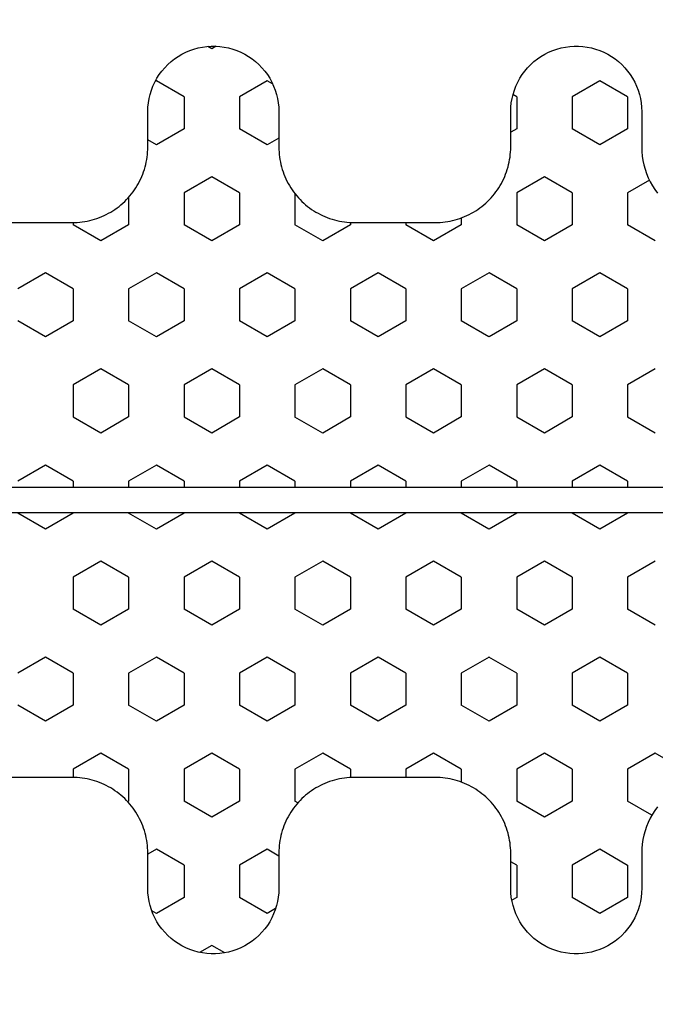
# Model space of a CAD drawing. Extents: x 4615668 to 9294084, y 5325188 to 10688993.
# Tile 296 of 656: x 4639515.75 to 4639517.01, y 5327779.46 to 5327781.41. Entities that reach past the tile are written whole.
import ezdxf

# ---------------------------------------------------------------- set-up
doc = ezdxf.new("R2010")
doc.units = 0
doc.header["$MEASUREMENT"] = 0
doc.layers.add('A_wymiary', color=152, linetype='Continuous', lineweight=5)
doc.layers.add('K-OPISY', color=252, linetype='Continuous', lineweight=15)
doc.layers.add('CrossSectionsProfils', color=7, linetype='Continuous')
doc.layers.add('DIM', color=7, linetype='Continuous')
doc.styles.add('Arial Narrow 20', font='arial.ttf', dxfattribs={"height": 20})
doc.styles.add('Simplex', font='simplex.shx')
doc.dimstyles.new('1do100 ok', dxfattribs={"dimscale": 0.5, "dimtxt": 12, "dimasz": 25, "dimexe": 20, "dimexo": 0, "dimgap": 5, "dimtad": 1, "dimdec": 0, "dimzin": 9, "dimtxsty": 'Arial Narrow 20', "dimblk": 'ARCHTICK', "dimcen": 3, "dimdle": 20, "dimclrd": 256, "dimclre": 256, "dimclrt": 256, "dimadec": 0, "dimazin": 2, "dimtfac": 1, "dimtdec": 0, "dimtix": 1, "dimtmove": 2, "dimatfit": 3, "dimldrblk": 'NONE', "dimfxl": 0, "dimtvp": 1, "dimtolj": 1, "dimtzin": 0, "dimlwd": 5, "dimlwe": 5, "dimarcsym": 0})
doc.dimstyles.new('1do50', dxfattribs={"dimscale": 5, "dimtxt": 2.5, "dimasz": 2.5, "dimexe": 2.5, "dimexo": 0.5, "dimgap": 1, "dimtad": 1, "dimdec": 1, "dimrnd": 0.5, "dimzin": 12, "dimdsep": 46, "dimtxsty": 'Simplex', "dimblk": 'OBLIQUE', "dimcen": 0.5, "dimdle": 2.5, "dimclrd": 256, "dimclre": 256, "dimclrt": 256, "dimadec": 1, "dimazin": 3, "dimtfac": 1, "dimtdec": 1, "dimtix": 1, "dimtmove": 0, "dimatfit": 3, "dimfxl": 0, "dimtolj": 1, "dimtzin": 0, "dimarcsym": 0})

# ---------------------------------------------------------------- blocks, each defined once
blk = doc.blocks.new('Hatch84418', base_point=(6053.05322265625, 1361.841796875))
at = {"layer": 'CrossSectionsProfils'}
for p, q in [((6443.5498046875, 1322.671142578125), (6443.8671875, 1323.221069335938)), ((6444.8203125, 1322.67138671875), (6444.50244140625, 1323.221313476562)), ((6447.35986328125, 1322.671020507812), (6447.67724609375, 1323.220947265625)), ((6448.63037109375, 1322.67138671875), (6448.3125, 1323.221313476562)), ((6451.169921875, 1322.671142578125), (6451.4873046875, 1323.221069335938)), ((6452.43994140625, 1322.67138671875), (6452.12255859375, 1323.221313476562)), ((6443.86767578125, 1322.121459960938), (6443.55029296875, 1322.67138671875)), ((6444.50244140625, 1322.121215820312), (6444.81982421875, 1322.671142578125)), ((6447.677734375, 1322.121337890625), (6447.3603515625, 1322.671264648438)), ((6448.3125, 1322.12109375), (6448.6298828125, 1322.671020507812)), ((6451.48779296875, 1322.121337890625), (6451.169921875, 1322.671264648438)), ((6452.12255859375, 1322.12109375), (6452.43994140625, 1322.671020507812)), ((6442.55224609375, 1322.121215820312), (6442.59716796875, 1322.121215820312)), ((6442.9150390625, 1321.571411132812), (6442.59765625, 1322.121337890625)), ((6443.8671875, 1322.121215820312), (6444.50244140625, 1322.121215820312)), ((6445.455078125, 1321.5712890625), (6445.7724609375, 1322.121215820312)), ((6445.7724609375, 1322.121215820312), (6446.4072265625, 1322.121215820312)), ((6446.72509765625, 1321.571533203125), (6446.40771484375, 1322.121459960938)), ((6447.67724609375, 1322.121215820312), (6447.80322265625, 1322.121215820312)), ((6448.30322265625, 1322.121215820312), (6448.3125, 1322.121215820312)), ((6449.26513671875, 1321.5712890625), (6449.58251953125, 1322.121215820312)), ((6449.58251953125, 1322.121215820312), (6450.21728515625, 1322.121215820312)), ((6450.53515625, 1321.571411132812), (6450.21728515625, 1322.121337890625)), ((6451.4873046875, 1322.121215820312), (6452.12255859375, 1322.121215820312)), ((6453.07470703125, 1321.5712890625), (6453.39208984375, 1322.121215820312)), ((6453.392578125, 1322.121215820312), (6453.55419921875, 1322.121215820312)), ((6442.59716796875, 1321.021362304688), (6442.91455078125, 1321.5712890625)), ((6445.7724609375, 1321.021606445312), (6445.455078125, 1321.571533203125)), ((6446.4072265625, 1321.021240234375), (6446.72509765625, 1321.571166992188)), ((6449.58251953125, 1321.021606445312), (6449.26513671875, 1321.571533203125)), ((6450.21728515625, 1321.021362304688), (6450.53515625, 1321.5712890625)), ((6453.392578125, 1321.021606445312), (6453.0751953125, 1321.571533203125)), ((6442.0498046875, 1321.021362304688), (6442.59716796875, 1321.021362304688)), ((6443.5498046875, 1320.471435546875), (6443.8671875, 1321.021362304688)), ((6443.8671875, 1321.021362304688), (6444.50244140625, 1321.021362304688)), ((6444.8203125, 1320.4716796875), (6444.50244140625, 1321.021606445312)), ((6445.7724609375, 1321.021362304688), (6446.4072265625, 1321.021362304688)), ((6447.35986328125, 1320.471435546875), (6447.67724609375, 1321.021362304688)), ((6447.67724609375, 1321.021362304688), (6447.80322265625, 1321.021362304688)), ((6448.30322265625, 1321.021362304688), (6448.3125, 1321.021362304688)), ((6448.63037109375, 1320.471557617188), (6448.3125, 1321.021484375)), ((6449.58251953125, 1321.021362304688), (6450.21728515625, 1321.021362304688)), ((6451.169921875, 1320.471313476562), (6451.4873046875, 1321.021240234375)), ((6451.4873046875, 1321.021362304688), (6452.12255859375, 1321.021362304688)), ((6452.43994140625, 1320.471557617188), (6452.12255859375, 1321.021484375)), ((6453.392578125, 1321.021362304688), (6454.02734375, 1321.021362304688)), ((6454.02734375, 1321.021484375), (6454.03759765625, 1321.039184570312)), ((6441.009765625, 1320.471557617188), (6440.91162109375, 1320.641845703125)), ((6454.9794921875, 1320.471435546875), (6455.078125, 1320.641845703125)), ((6439.73974609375, 1320.471435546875), (6439.75341796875, 1320.494995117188)), ((6440.0576171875, 1319.921630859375), (6439.740234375, 1320.471557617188)), ((6440.6923828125, 1319.921630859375), (6441.009765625, 1320.471557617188)), ((6443.86767578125, 1319.921630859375), (6443.55029296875, 1320.471557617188)), ((6444.50244140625, 1319.921508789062), (6444.81982421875, 1320.471435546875)), ((6447.677734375, 1319.921630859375), (6447.3603515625, 1320.471557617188)), ((6448.3125, 1319.921508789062), (6448.6298828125, 1320.471435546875)), ((6451.4873046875, 1319.921630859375), (6451.169921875, 1320.471557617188)), ((6452.1220703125, 1319.921508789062), (6452.43994140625, 1320.471435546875)), ((6455.29736328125, 1319.921630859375), (6454.97998046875, 1320.471557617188)), ((6455.93212890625, 1319.921508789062), (6456.24951171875, 1320.471435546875)), ((6456.25, 1320.471435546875), (6456.19677734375, 1320.563598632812)), ((6440.05712890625, 1319.921508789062), (6440.6923828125, 1319.921508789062)), ((6441.64453125, 1319.37158203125), (6441.96240234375, 1319.921508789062)), ((6441.96240234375, 1319.921508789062), (6442.59716796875, 1319.921508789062)), ((6442.9150390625, 1319.371826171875), (6442.59765625, 1319.921752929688)), ((6443.8671875, 1319.921508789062), (6444.50244140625, 1319.921508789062)), ((6445.455078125, 1319.371459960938), (6445.7724609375, 1319.92138671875)), ((6445.7724609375, 1319.921508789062), (6446.4072265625, 1319.921508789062)), ((6446.72509765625, 1319.371826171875), (6446.40771484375, 1319.921752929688)), ((6447.67724609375, 1319.921508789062), (6447.80322265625, 1319.921508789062)), ((6448.30322265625, 1319.921508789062), (6448.3125, 1319.921508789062)), ((6449.26513671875, 1319.37158203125), (6449.58251953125, 1319.921508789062)), ((6449.58251953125, 1319.921508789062), (6450.21728515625, 1319.921508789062)), ((6450.53515625, 1319.371826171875), (6450.2177734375, 1319.921752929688)), ((6451.4873046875, 1319.921508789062), (6452.12255859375, 1319.921508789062)), ((6453.07470703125, 1319.371704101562), (6453.392578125, 1319.921630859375)), ((6453.392578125, 1319.921508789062), (6454.02734375, 1319.921508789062)), ((6454.3447265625, 1319.371826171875), (6454.02734375, 1319.921752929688)), ((6455.29736328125, 1319.921508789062), (6455.93212890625, 1319.921508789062)), ((6456.884765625, 1319.37158203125), (6457.0244140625, 1319.613525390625)), ((6439.0556640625, 1319.286254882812), (6439.10498046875, 1319.37158203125)), ((6439.10498046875, 1319.37158203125), (6439.05859375, 1319.451904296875)), ((6441.96240234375, 1318.82177734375), (6441.64501953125, 1319.371704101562)), ((6442.59716796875, 1318.821655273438), (6442.9150390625, 1319.37158203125)), ((6445.7724609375, 1318.821899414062), (6445.455078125, 1319.371826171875)), ((6446.4072265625, 1318.821533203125), (6446.72509765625, 1319.37158203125)), ((6449.58251953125, 1318.82177734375), (6449.26513671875, 1319.371704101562)), ((6450.21728515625, 1318.821533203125), (6450.53466796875, 1319.371459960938)), ((6453.392578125, 1318.82177734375), (6453.0751953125, 1319.371704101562)), ((6454.02734375, 1318.821655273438), (6454.3447265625, 1319.37158203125)), ((6457.033203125, 1319.115478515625), (6456.88525390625, 1319.371704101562)), ((6439.73974609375, 1318.271850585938), (6440.0576171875, 1318.82177734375)), ((6440.05712890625, 1318.821655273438), (6440.6923828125, 1318.821655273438)), ((6441.009765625, 1318.271728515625), (6440.6923828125, 1318.821655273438)), ((6441.96240234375, 1318.821655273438), (6442.59716796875, 1318.821655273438)), ((6443.5498046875, 1318.271728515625), (6443.86767578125, 1318.821655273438)), ((6443.8671875, 1318.821655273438), (6444.50244140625, 1318.821655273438)), ((6444.8203125, 1318.271850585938), (6444.5029296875, 1318.82177734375)), ((6445.7724609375, 1318.821655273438), (6446.4072265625, 1318.821655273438)), ((6447.35986328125, 1318.271728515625), (6447.67724609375, 1318.821655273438)), ((6447.67724609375, 1318.821655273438), (6447.80322265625, 1318.821655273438)), ((6448.30322265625, 1318.821655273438), (6448.3125, 1318.821655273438)), ((6448.63037109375, 1318.27197265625), (6448.3125, 1318.821899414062)), ((6449.58251953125, 1318.821655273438), (6450.21728515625, 1318.821655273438)), ((6451.169921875, 1318.271728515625), (6451.4873046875, 1318.821655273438)), ((6451.4873046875, 1318.821655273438), (6452.12255859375, 1318.821655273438)), ((6452.43994140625, 1318.271850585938), (6452.12255859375, 1318.82177734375)), ((6453.392578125, 1318.821655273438), (6454.02734375, 1318.821655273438)), ((6454.97998046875, 1318.271606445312), (6455.29736328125, 1318.821533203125)), ((6455.29736328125, 1318.821655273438), (6455.93212890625, 1318.821655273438)), ((6456.25, 1318.271850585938), (6455.9326171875, 1318.82177734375)), ((6439.80126953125, 1318.16552734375), (6439.73974609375, 1318.271728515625)), ((6440.876953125, 1318.041870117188), (6441.009765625, 1318.271728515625)), ((6443.86767578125, 1317.722045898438), (6443.55029296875, 1318.27197265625)), ((6444.50244140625, 1317.7216796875), (6444.81982421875, 1318.271606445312)), ((6447.677734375, 1317.722045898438), (6447.3603515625, 1318.27197265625)), ((6448.3125, 1317.721801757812), (6448.6298828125, 1318.271728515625)), ((6451.48779296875, 1317.722045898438), (6451.169921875, 1318.27197265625)), ((6452.12255859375, 1317.721923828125), (6452.43994140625, 1318.271850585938)), ((6455.11279296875, 1318.041870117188), (6454.97998046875, 1318.27197265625)), ((6456.154296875, 1318.105834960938), (6456.25, 1318.271606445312)), ((6441.97802734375, 1317.721801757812), (6442.59716796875, 1317.721801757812)), ((6442.9150390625, 1317.171997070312), (6442.59765625, 1317.721923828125)), ((6443.8671875, 1317.721801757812), (6444.50244140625, 1317.721801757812)), ((6445.455078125, 1317.171752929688), (6445.7724609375, 1317.7216796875)), ((6445.7724609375, 1317.721801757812), (6446.4072265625, 1317.721801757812)), ((6446.72509765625, 1317.172119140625), (6446.40771484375, 1317.722045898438)), ((6447.67724609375, 1317.721801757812), (6447.80322265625, 1317.721801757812)), ((6448.30322265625, 1317.721801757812), (6448.3125, 1317.721801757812)), ((6449.26513671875, 1317.171752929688), (6449.58251953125, 1317.7216796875)), ((6449.58251953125, 1317.721801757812), (6450.21728515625, 1317.721801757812)), ((6450.53515625, 1317.171997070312), (6450.2177734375, 1317.721923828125)), ((6451.4873046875, 1317.721801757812), (6452.12255859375, 1317.721801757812)), ((6453.07470703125, 1317.171752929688), (6453.39208984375, 1317.7216796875)), ((6453.392578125, 1317.721801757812), (6454.02734375, 1317.721801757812)), ((6454.06005859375, 1317.66552734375), (6454.02734375, 1317.721923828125)), ((6442.59765625, 1316.621948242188), (6442.9150390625, 1317.171875)), ((6445.7724609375, 1316.6220703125), (6445.455078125, 1317.171997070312)), ((6446.4072265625, 1316.621948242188), (6446.72509765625, 1317.171875)), ((6449.58251953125, 1316.622192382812), (6449.26513671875, 1317.172119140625)), ((6450.21728515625, 1316.621948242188), (6450.53466796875, 1317.171875)), ((6453.392578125, 1316.6220703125), (6453.0751953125, 1317.171997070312)), ((6442.55029296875, 1316.621948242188), (6442.59716796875, 1316.621948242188)), ((6443.5498046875, 1316.071899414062), (6443.8671875, 1316.621826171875)), ((6443.8671875, 1316.621948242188), (6444.50244140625, 1316.621948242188)), ((6444.8203125, 1316.072265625), (6444.5029296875, 1316.622192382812)), ((6445.7724609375, 1316.621948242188), (6446.4072265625, 1316.621948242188)), ((6447.35986328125, 1316.072143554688), (6447.67724609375, 1316.6220703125)), ((6447.67724609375, 1316.621948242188), (6447.80322265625, 1316.621948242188)), ((6448.30322265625, 1316.621948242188), (6448.3125, 1316.621948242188)), ((6448.63037109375, 1316.072265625), (6448.3125, 1316.622192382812)), ((6449.58251953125, 1316.621948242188), (6450.21728515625, 1316.621948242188)), ((6451.169921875, 1316.072143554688), (6451.4873046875, 1316.6220703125)), ((6451.4873046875, 1316.621948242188), (6452.12255859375, 1316.621948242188)), ((6452.43994140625, 1316.072265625), (6452.12255859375, 1316.622192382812)), ((6453.392578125, 1316.621948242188), (6453.55615234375, 1316.621948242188)), ((6443.86767578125, 1315.522338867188), (6443.5498046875, 1316.072265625)), ((6444.50244140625, 1315.52197265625), (6444.81982421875, 1316.071899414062)), ((6447.677734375, 1315.522338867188), (6447.35986328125, 1316.072265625)), ((6448.3125, 1315.52197265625), (6448.6298828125, 1316.071899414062)), ((6451.48779296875, 1315.522216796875), (6451.17041015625, 1316.072143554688)), ((6452.1220703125, 1315.52197265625), (6452.43994140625, 1316.071899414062)), ((6442.55322265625, 1315.522094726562), (6442.59716796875, 1315.522094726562)), ((6442.9150390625, 1314.972290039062), (6442.59765625, 1315.522216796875)), ((6443.8671875, 1315.522094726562), (6444.50244140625, 1315.522094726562)), ((6445.455078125, 1314.97216796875), (6445.7724609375, 1315.522094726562)), ((6445.7724609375, 1315.522094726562), (6446.4072265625, 1315.522094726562)), ((6446.72509765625, 1314.972290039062), (6446.40771484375, 1315.522216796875)), ((6447.67724609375, 1315.522094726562), (6447.80322265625, 1315.522094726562)), ((6448.30322265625, 1315.522094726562), (6448.3125, 1315.522094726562)), ((6449.2646484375, 1314.97216796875), (6449.58251953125, 1315.522094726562)), ((6449.58251953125, 1315.522094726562), (6450.21728515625, 1315.522094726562)), ((6450.53515625, 1314.972412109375), (6450.2177734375, 1315.522338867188)), ((6451.4873046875, 1315.522094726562), (6452.12255859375, 1315.522094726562)), ((6453.07470703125, 1314.97216796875), (6453.392578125, 1315.522094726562)), ((6453.392578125, 1315.522094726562), (6453.55322265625, 1315.522094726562)), ((6442.59716796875, 1314.422119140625), (6442.9150390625, 1314.972045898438)), ((6445.7724609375, 1314.422485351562), (6445.455078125, 1314.972412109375)), ((6446.4072265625, 1314.42236328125), (6446.72509765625, 1314.972290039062)), ((6449.58251953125, 1314.422485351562), (6449.26513671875, 1314.972412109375)), ((6450.21728515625, 1314.42236328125), (6450.53466796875, 1314.972290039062)), ((6453.392578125, 1314.422485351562), (6453.0751953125, 1314.972412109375)), ((6442.4599609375, 1314.422241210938), (6442.59716796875, 1314.422241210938)), ((6443.5498046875, 1313.872192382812), (6443.86767578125, 1314.422119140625)), ((6443.8671875, 1314.422241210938), (6444.50244140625, 1314.422241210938)), ((6444.81982421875, 1313.87255859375), (6444.50244140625, 1314.422485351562)), ((6445.7724609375, 1314.422241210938), (6446.4072265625, 1314.422241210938)), ((6447.35986328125, 1313.872192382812), (6447.67724609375, 1314.422119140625)), ((6447.67724609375, 1314.422241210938), (6447.80322265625, 1314.422241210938)), ((6448.30322265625, 1314.422241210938), (6448.3125, 1314.422241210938)), ((6448.63037109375, 1313.872680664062), (6448.3125, 1314.422607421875)), ((6449.58251953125, 1314.422241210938), (6450.21728515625, 1314.422241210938)), ((6451.169921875, 1313.872192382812), (6451.4873046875, 1314.422119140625)), ((6451.4873046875, 1314.422241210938), (6452.12255859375, 1314.422241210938)), ((6452.43994140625, 1313.872436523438), (6452.12255859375, 1314.42236328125)), ((6453.392578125, 1314.422241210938), (6453.646484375, 1314.422241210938)), ((6443.86767578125, 1313.322509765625), (6443.55029296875, 1313.872436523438)), ((6444.50244140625, 1313.322387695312), (6444.81982421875, 1313.872314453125)), ((6447.677734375, 1313.322509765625), (6447.3603515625, 1313.872436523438)), ((6448.3125, 1313.322387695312), (6448.6298828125, 1313.872314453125)), ((6451.48779296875, 1313.322631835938), (6451.17041015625, 1313.87255859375)), ((6452.12255859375, 1313.322387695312), (6452.43994140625, 1313.872314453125)), ((6440.6923828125, 1313.322509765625), (6440.76123046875, 1313.441772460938)), ((6455.29736328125, 1313.322509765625), (6455.228515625, 1313.441772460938)), ((6455.9326171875, 1313.322265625), (6455.98876953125, 1313.419677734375)), ((6440.0576171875, 1313.322509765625), (6440.0146484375, 1313.396606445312)), ((6440.05712890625, 1313.322387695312), (6440.6923828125, 1313.322387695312)), ((6441.64501953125, 1312.772338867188), (6441.96240234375, 1313.322265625)), ((6441.96240234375, 1313.322387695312), (6442.59716796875, 1313.322387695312)), ((6442.9150390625, 1312.772583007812), (6442.59765625, 1313.322509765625)), ((6443.8671875, 1313.322387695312), (6444.50244140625, 1313.322387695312)), ((6445.455078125, 1312.772583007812), (6445.7724609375, 1313.322509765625)), ((6445.7724609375, 1313.322387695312), (6446.4072265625, 1313.322387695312)), ((6446.72509765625, 1312.772705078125), (6446.40771484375, 1313.322631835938)), ((6447.67724609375, 1313.322387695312), (6447.80322265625, 1313.322387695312)), ((6448.30322265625, 1313.322387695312), (6448.3125, 1313.322387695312)), ((6449.26513671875, 1312.7724609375), (6449.58251953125, 1313.322387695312)), ((6449.58251953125, 1313.322387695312), (6450.21728515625, 1313.322387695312)), ((6450.53515625, 1312.772705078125), (6450.2177734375, 1313.322631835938)), ((6451.4873046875, 1313.322387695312), (6452.12255859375, 1313.322387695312)), ((6453.0751953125, 1312.772338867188), (6453.392578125, 1313.322265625)), ((6453.392578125, 1313.322387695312), (6454.02734375, 1313.322387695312)), ((6454.34521484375, 1312.772705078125), (6454.02783203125, 1313.322631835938)), ((6455.29736328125, 1313.322387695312), (6455.93212890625, 1313.322387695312)), ((6441.96240234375, 1312.222778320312), (6441.64501953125, 1312.772705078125)), ((6442.59765625, 1312.222412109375), (6442.9150390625, 1312.772338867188)), ((6445.7724609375, 1312.222778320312), (6445.455078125, 1312.772705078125)), ((6446.4072265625, 1312.222412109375), (6446.72509765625, 1312.772338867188)), ((6449.58251953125, 1312.222900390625), (6449.26513671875, 1312.772827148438)), ((6450.21728515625, 1312.222412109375), (6450.53466796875, 1312.772338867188)), ((6453.392578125, 1312.22265625), (6453.0751953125, 1312.772583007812)), ((6454.02734375, 1312.22265625), (6454.3447265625, 1312.772583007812)), ((6456.884765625, 1312.7724609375), (6456.88720703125, 1312.776733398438)), ((6456.92578125, 1312.701538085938), (6456.88623046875, 1312.770629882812)), ((6439.73974609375, 1311.672607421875), (6440.0576171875, 1312.222534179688)), ((6440.05712890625, 1312.222534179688), (6440.6923828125, 1312.222534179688)), ((6441.009765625, 1311.672729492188), (6440.6923828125, 1312.22265625)), ((6441.96240234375, 1312.222534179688), (6442.59716796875, 1312.222534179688)), ((6443.5498046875, 1311.672607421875), (6443.8671875, 1312.222534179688)), ((6443.8671875, 1312.222534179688), (6444.50244140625, 1312.222534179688)), ((6444.8203125, 1311.672607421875), (6444.50244140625, 1312.222534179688)), ((6445.7724609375, 1312.222534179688), (6446.4072265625, 1312.222534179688)), ((6447.35986328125, 1311.672607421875), (6447.67724609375, 1312.222534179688)), ((6447.67724609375, 1312.222534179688), (6447.80322265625, 1312.222534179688)), ((6448.30322265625, 1312.222534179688), (6448.3125, 1312.222534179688)), ((6448.63037109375, 1311.672729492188), (6448.3125, 1312.22265625)), ((6449.58251953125, 1312.222534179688), (6450.21728515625, 1312.222534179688)), ((6451.169921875, 1311.672607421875), (6451.4873046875, 1312.222534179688)), ((6451.4873046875, 1312.222534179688), (6452.12255859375, 1312.222534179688)), ((6452.4404296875, 1311.6728515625), (6452.123046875, 1312.222778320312)), ((6453.392578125, 1312.222534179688), (6454.02734375, 1312.222534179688)), ((6454.97998046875, 1311.672485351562), (6455.29736328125, 1312.222412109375)), ((6455.29736328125, 1312.222534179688), (6455.93212890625, 1312.222534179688)), ((6456.25, 1311.672607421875), (6455.93212890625, 1312.222534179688)), ((6440.0576171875, 1311.122680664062), (6439.73974609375, 1311.672607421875)), ((6440.6923828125, 1311.12255859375), (6441.009765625, 1311.672485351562)), ((6443.86767578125, 1311.122802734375), (6443.55029296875, 1311.672729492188)), ((6444.50244140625, 1311.122802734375), (6444.81982421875, 1311.672729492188)), ((6447.677734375, 1311.122924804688), (6447.3603515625, 1311.6728515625)), ((6448.3125, 1311.122680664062), (6448.6298828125, 1311.672607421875)), ((6451.48779296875, 1311.122924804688), (6451.17041015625, 1311.6728515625)), ((6452.12255859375, 1311.12255859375), (6452.43994140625, 1311.672485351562)), ((6455.2978515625, 1311.122924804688), (6454.97998046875, 1311.6728515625)), ((6455.93212890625, 1311.122680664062), (6456.25, 1311.672607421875)), ((6440.05712890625, 1311.122680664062), (6440.6923828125, 1311.122680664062)), ((6441.7119140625, 1310.688598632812), (6441.96240234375, 1311.12255859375)), ((6441.96240234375, 1311.122680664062), (6442.59716796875, 1311.122680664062)), ((6442.9150390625, 1310.572998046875), (6442.59765625, 1311.122924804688)), ((6443.8671875, 1311.122680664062), (6444.50244140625, 1311.122680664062)), ((6445.455078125, 1310.572631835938), (6445.7724609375, 1311.12255859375)), ((6445.7724609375, 1311.122680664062), (6446.4072265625, 1311.122680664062)), ((6446.72509765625, 1310.572998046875), (6446.40771484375, 1311.122924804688)), ((6447.67724609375, 1311.122680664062), (6447.80322265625, 1311.122680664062)), ((6448.30322265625, 1311.122680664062), (6448.3125, 1311.122680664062)), ((6449.2646484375, 1310.572631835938), (6449.58251953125, 1311.12255859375)), ((6449.58251953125, 1311.122680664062), (6450.21728515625, 1311.122680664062)), ((6450.53515625, 1310.573120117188), (6450.2177734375, 1311.123046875)), ((6451.4873046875, 1311.122680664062), (6452.12255859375, 1311.122680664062)), ((6453.07470703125, 1310.572875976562), (6453.392578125, 1311.122802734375)), ((6453.392578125, 1311.122680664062), (6454.02734375, 1311.122680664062)), ((6454.3056640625, 1310.641235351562), (6454.02783203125, 1311.122802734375)), ((6455.29736328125, 1311.122680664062), (6455.93212890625, 1311.122680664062)), ((6453.39306640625, 1310.023071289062), (6453.0751953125, 1310.572998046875))]:
    blk.add_line(p, q, dxfattribs=at)
blk = doc.blocks.new('121040', base_point=(6448.05322265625, 1341.841796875))
at = {"layer": 'CrossSectionsProfils', "flags": 128}
for points in [[(6444.62255859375, 1302.768188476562), (6447.80322265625, 1307.310913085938), (6447.80322265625, 1330.33984375)], [(6448.30322265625, 1330.33984375), (6448.30322265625, 1307.310913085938)], [(6454.13818359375, 1310.530151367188), (6454.21044921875, 1310.582641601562), (6454.2861328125, 1310.630737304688), (6454.3642578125, 1310.674194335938), (6454.44482421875, 1310.712890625), (6454.52783203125, 1310.746704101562), (6454.6123046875, 1310.775512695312), (6454.69873046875, 1310.79931640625), (6454.7861328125, 1310.81787109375), (6454.875, 1310.831176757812), (6454.9638671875, 1310.839111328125), (6455.05322265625, 1310.841796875), (6455.05322265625, 1310.841796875), (6455.75341796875, 1310.841796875), (6455.84033203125, 1310.8447265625), (6455.9267578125, 1310.853393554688), (6456.01220703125, 1310.867919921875), (6456.0966796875, 1310.888061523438), (6456.1796875, 1310.913696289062), (6456.2607421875, 1310.944946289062), (6456.33984375, 1310.981567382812), (6456.416015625, 1311.023315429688), (6456.4892578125, 1311.070068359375), (6456.55908203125, 1311.12158203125), (6456.62548828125, 1311.177612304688), (6456.68798828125, 1311.238037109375), (6456.74609375, 1311.302490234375), (6456.7998046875, 1311.370727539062), (6456.84912109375, 1311.442260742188), (6456.8935546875, 1311.51708984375), (6456.9326171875, 1311.594604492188), (6456.966796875, 1311.674560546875), (6456.9951171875, 1311.756713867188), (6457.01806640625, 1311.840454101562), (6457.03515625, 1311.925537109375), (6457.046875, 1312.01171875), (6457.052734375, 1312.098388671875), (6457.052734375, 1312.185302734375), (6457.046875, 1312.27197265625), (6457.03515625, 1312.358032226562), (6457.01806640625, 1312.443237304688), (6456.9951171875, 1312.526977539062), (6456.966796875, 1312.609008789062), (6456.9326171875, 1312.689086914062), (6456.8935546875, 1312.7666015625), (6456.84912109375, 1312.84130859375), (6456.7998046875, 1312.912963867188), (6456.74609375, 1312.981079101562), (6456.68798828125, 1313.045532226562), (6456.62548828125, 1313.10595703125), (6456.55908203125, 1313.162109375), (6456.4892578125, 1313.213623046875), (6456.416015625, 1313.260375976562), (6456.33984375, 1313.302124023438), (6456.2607421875, 1313.338623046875), (6456.1796875, 1313.369873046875), (6456.0966796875, 1313.395629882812), (6456.01220703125, 1313.415771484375), (6455.9267578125, 1313.43017578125), (6455.84033203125, 1313.43896484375), (6455.75341796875, 1313.441772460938), (6455.75341796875, 1313.441772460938), (6455.05322265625, 1313.441772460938), (6455.00341796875, 1313.442626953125), (6454.953125, 1313.445190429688), (6454.9033203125, 1313.449340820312), (6454.853515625, 1313.455200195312), (6454.8037109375, 1313.462768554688), (6454.7548828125, 1313.471923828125), (6454.70556640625, 1313.482666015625), (6454.6572265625, 1313.4951171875), (6454.60888671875, 1313.509155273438), (6454.5615234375, 1313.524780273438), (6454.51416015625, 1313.5419921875), (6454.4677734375, 1313.560791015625), (6454.421875, 1313.581176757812), (6454.376953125, 1313.60302734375), (6454.33251953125, 1313.626342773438), (6454.2890625, 1313.651245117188), (6454.24609375, 1313.677490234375), (6454.20458984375, 1313.705200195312), (6454.16357421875, 1313.734252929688), (6454.1240234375, 1313.7646484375), (6454.0849609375, 1313.79638671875), (6454.04736328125, 1313.829345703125), (6454.0107421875, 1313.863525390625), (6453.97509765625, 1313.899047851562), (6453.94091796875, 1313.935668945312), (6453.90771484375, 1313.973388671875), (6453.87646484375, 1314.01220703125), (6453.845703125, 1314.052001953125), (6453.81689453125, 1314.092895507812), (6453.7890625, 1314.134643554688), (6453.7626953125, 1314.177368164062), (6453.73779296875, 1314.220947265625), (6453.71484375, 1314.265258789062), (6453.69287109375, 1314.310424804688), (6453.67236328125, 1314.356201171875), (6453.65380859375, 1314.402709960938), (6453.63623046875, 1314.449829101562), (6453.62060546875, 1314.497436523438), (6453.60693359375, 1314.545532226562), (6453.59423828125, 1314.594116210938), (6453.58349609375, 1314.64306640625), (6453.57421875, 1314.692260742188), (6453.56689453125, 1314.741943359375), (6453.56103515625, 1314.791625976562), (6453.556640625, 1314.841674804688), (6453.55419921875, 1314.891723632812), (6453.55322265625, 1314.941772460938), (6453.55322265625, 1314.941772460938), (6453.55322265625, 1316.541870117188), (6453.55419921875, 1316.591918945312), (6453.556640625, 1316.641967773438), (6453.56103515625, 1316.692016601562), (6453.56689453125, 1316.74169921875), (6453.57421875, 1316.791259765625), (6453.58349609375, 1316.840576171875), (6453.59423828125, 1316.889526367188), (6453.60693359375, 1316.938110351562), (6453.62060546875, 1316.986206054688), (6453.63623046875, 1317.033813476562), (6453.65380859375, 1317.080932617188), (6453.67236328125, 1317.12744140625), (6453.69287109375, 1317.173217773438), (6453.71484375, 1317.218383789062), (6453.73779296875, 1317.2626953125), (6453.7626953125, 1317.306274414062), (6453.7890625, 1317.348876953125), (6453.81689453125, 1317.390747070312), (6453.845703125, 1317.431640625), (6453.87646484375, 1317.471435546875), (6453.90771484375, 1317.51025390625), (6453.94091796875, 1317.547973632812), (6453.97509765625, 1317.584594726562), (6454.0107421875, 1317.619995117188), (6454.04736328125, 1317.654296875), (6454.0849609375, 1317.687255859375), (6454.1240234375, 1317.718994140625), (6454.16357421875, 1317.749389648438), (6454.20458984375, 1317.778442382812), (6454.24609375, 1317.80615234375), (6454.2890625, 1317.832397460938), (6454.33251953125, 1317.857299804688), (6454.376953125, 1317.880615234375), (6454.421875, 1317.902465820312), (6454.4677734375, 1317.922729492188), (6454.51416015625, 1317.941528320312), (6454.5615234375, 1317.958862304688), (6454.60888671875, 1317.974487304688), (6454.6572265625, 1317.988525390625), (6454.70556640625, 1318.0009765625), (6454.7548828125, 1318.01171875), (6454.8037109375, 1318.020874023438), (6454.853515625, 1318.028442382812), (6454.9033203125, 1318.034301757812), (6454.953125, 1318.038452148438), (6455.00341796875, 1318.041015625), (6455.05322265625, 1318.041870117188), (6455.05322265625, 1318.041870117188), (6455.75341796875, 1318.041870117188), (6455.84033203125, 1318.044677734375), (6455.9267578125, 1318.053466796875), (6456.01220703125, 1318.06787109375), (6456.0966796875, 1318.088012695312), (6456.1796875, 1318.11376953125), (6456.2607421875, 1318.14501953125), (6456.33984375, 1318.181518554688), (6456.416015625, 1318.223266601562), (6456.4892578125, 1318.27001953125), (6456.55908203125, 1318.321533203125), (6456.62548828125, 1318.377685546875), (6456.68798828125, 1318.438110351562), (6456.74609375, 1318.50244140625), (6456.7998046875, 1318.570678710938), (6456.84912109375, 1318.642333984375), (6456.8935546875, 1318.717041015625), (6456.9326171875, 1318.794555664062), (6456.966796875, 1318.874633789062), (6456.9951171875, 1318.956665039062), (6457.01806640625, 1319.040405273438), (6457.03515625, 1319.125610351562), (6457.046875, 1319.211669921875), (6457.052734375, 1319.29833984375), (6457.052734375, 1319.38525390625), (6457.046875, 1319.471923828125), (6457.03515625, 1319.557983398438), (6457.01806640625, 1319.643188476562), (6456.9951171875, 1319.726928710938), (6456.966796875, 1319.80908203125), (6456.9326171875, 1319.889038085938), (6456.8935546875, 1319.966552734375), (6456.84912109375, 1320.041381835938), (6456.7998046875, 1320.112915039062), (6456.74609375, 1320.18115234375), (6456.68798828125, 1320.24560546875), (6456.62548828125, 1320.305908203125), (6456.55908203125, 1320.362060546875), (6456.4892578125, 1320.41357421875), (6456.416015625, 1320.460327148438), (6456.33984375, 1320.502075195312), (6456.2607421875, 1320.538696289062), (6456.1796875, 1320.56982421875), (6456.0966796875, 1320.595581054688), (6456.01220703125, 1320.61572265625), (6455.9267578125, 1320.630249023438), (6455.84033203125, 1320.638916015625), (6455.75341796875, 1320.641845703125), (6455.75341796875, 1320.641845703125), (6455.05322265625, 1320.641845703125), (6455.00341796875, 1320.642700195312), (6454.953125, 1320.645141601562), (6454.9033203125, 1320.649291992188), (6454.853515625, 1320.655151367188), (6454.8037109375, 1320.662719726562), (6454.7548828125, 1320.671875), (6454.70556640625, 1320.6826171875), (6454.6572265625, 1320.695068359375), (6454.60888671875, 1320.709106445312), (6454.5615234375, 1320.724853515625), (6454.51416015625, 1320.742065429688), (6454.4677734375, 1320.760864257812), (6454.421875, 1320.781127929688), (6454.376953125, 1320.802978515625), (6454.33251953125, 1320.826416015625), (6454.2890625, 1320.851196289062), (6454.24609375, 1320.87744140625), (6454.20458984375, 1320.905151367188), (6454.16357421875, 1320.934204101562), (6454.1240234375, 1320.964599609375), (6454.0849609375, 1320.996337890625), (6454.04736328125, 1321.029296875), (6454.0107421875, 1321.063598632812), (6453.97509765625, 1321.098999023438), (6453.94091796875, 1321.135620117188), (6453.90771484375, 1321.17333984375), (6453.87646484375, 1321.212158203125), (6453.845703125, 1321.252075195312), (6453.81689453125, 1321.292846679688), (6453.7890625, 1321.334716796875), (6453.7626953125, 1321.37744140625), (6453.73779296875, 1321.4208984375), (6453.71484375, 1321.46533203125), (6453.69287109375, 1321.510375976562), (6453.67236328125, 1321.556274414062), (6453.65380859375, 1321.602661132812), (6453.63623046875, 1321.649780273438), (6453.62060546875, 1321.697387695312), (6453.60693359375, 1321.745483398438), (6453.59423828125, 1321.794067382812), (6453.58349609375, 1321.843017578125), (6453.57421875, 1321.892333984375), (6453.56689453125, 1321.94189453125), (6453.56103515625, 1321.99169921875), (6453.556640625, 1322.041625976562), (6453.55419921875, 1322.091674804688), (6453.55322265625, 1322.141845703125), (6453.55322265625, 1322.141845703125), (6453.55322265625, 1323.741821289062)], [(6442.55322265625, 1323.741821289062), (6442.55322265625, 1322.141845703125), (6442.552734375, 1322.091674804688), (6442.55029296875, 1322.041625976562), (6442.5458984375, 1321.99169921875), (6442.5400390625, 1321.94189453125), (6442.53271484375, 1321.892333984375), (6442.5234375, 1321.843017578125), (6442.5126953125, 1321.794067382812), (6442.5, 1321.745483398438), (6442.48583984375, 1321.697387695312), (6442.47021484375, 1321.649780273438), (6442.453125, 1321.602661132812), (6442.4345703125, 1321.556274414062), (6442.4140625, 1321.510375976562), (6442.39208984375, 1321.46533203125), (6442.36865234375, 1321.4208984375), (6442.34423828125, 1321.37744140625), (6442.31787109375, 1321.334716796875), (6442.2900390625, 1321.292846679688), (6442.26123046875, 1321.252075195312), (6442.23046875, 1321.212158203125), (6442.19873046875, 1321.17333984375), (6442.166015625, 1321.135620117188), (6442.1318359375, 1321.098999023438), (6442.09619140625, 1321.063598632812), (6442.0595703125, 1321.029296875), (6442.02197265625, 1320.996337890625), (6441.98291015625, 1320.964599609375), (6441.943359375, 1320.934204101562), (6441.90234375, 1320.905151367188), (6441.8603515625, 1320.87744140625), (6441.81787109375, 1320.851196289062), (6441.7744140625, 1320.826416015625), (6441.72998046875, 1320.802978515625), (6441.68505859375, 1320.781127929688), (6441.63916015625, 1320.760864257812), (6441.5927734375, 1320.742065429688), (6441.54541015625, 1320.724853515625), (6441.498046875, 1320.709106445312), (6441.44970703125, 1320.695068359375), (6441.4013671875, 1320.6826171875), (6441.35205078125, 1320.671875), (6441.302734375, 1320.662719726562), (6441.25341796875, 1320.655151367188), (6441.20361328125, 1320.649291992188), (6441.15380859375, 1320.645141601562), (6441.103515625, 1320.642700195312), (6441.05322265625, 1320.641845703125), (6441.05322265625, 1320.641845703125), (6440.353515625, 1320.641845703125), (6440.2666015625, 1320.638916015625), (6440.18017578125, 1320.630249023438), (6440.0947265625, 1320.61572265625), (6440.009765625, 1320.595581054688), (6439.9267578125, 1320.56982421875), (6439.845703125, 1320.538696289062), (6439.76708984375, 1320.502075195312), (6439.69091796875, 1320.460327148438), (6439.61767578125, 1320.41357421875), (6439.5478515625, 1320.362060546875), (6439.4814453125, 1320.305908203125), (6439.4189453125, 1320.24560546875), (6439.36083984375, 1320.18115234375), (6439.306640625, 1320.112915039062), (6439.2578125, 1320.041381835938), (6439.21337890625, 1319.966552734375), (6439.17431640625, 1319.889038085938), (6439.14013671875, 1319.80908203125), (6439.11181640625, 1319.726928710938), (6439.0888671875, 1319.643188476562), (6439.07177734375, 1319.557983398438), (6439.06005859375, 1319.471923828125), (6439.05419921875, 1319.38525390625), (6439.05419921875, 1319.29833984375), (6439.06005859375, 1319.211669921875), (6439.07177734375, 1319.125610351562), (6439.0888671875, 1319.040405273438), (6439.11181640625, 1318.956665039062), (6439.14013671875, 1318.874633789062), (6439.17431640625, 1318.794555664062), (6439.21337890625, 1318.717041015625), (6439.2578125, 1318.642333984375), (6439.306640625, 1318.570678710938), (6439.36083984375, 1318.50244140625), (6439.4189453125, 1318.438110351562), (6439.4814453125, 1318.377685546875), (6439.5478515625, 1318.321533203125), (6439.61767578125, 1318.27001953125), (6439.69091796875, 1318.223266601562), (6439.76708984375, 1318.181518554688), (6439.845703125, 1318.14501953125), (6439.9267578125, 1318.11376953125), (6440.009765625, 1318.088012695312), (6440.0947265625, 1318.06787109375), (6440.18017578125, 1318.053466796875), (6440.2666015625, 1318.044677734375), (6440.353515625, 1318.041870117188), (6440.353515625, 1318.041870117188), (6441.05322265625, 1318.041870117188), (6441.103515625, 1318.041015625), (6441.15380859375, 1318.038452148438), (6441.20361328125, 1318.034301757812), (6441.25341796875, 1318.028442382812), (6441.302734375, 1318.020874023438), (6441.35205078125, 1318.01171875), (6441.4013671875, 1318.0009765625), (6441.44970703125, 1317.988525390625), (6441.498046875, 1317.974487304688), (6441.54541015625, 1317.958862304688), (6441.5927734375, 1317.941528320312), (6441.63916015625, 1317.922729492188), (6441.68505859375, 1317.902465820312), (6441.72998046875, 1317.880615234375), (6441.7744140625, 1317.857299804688), (6441.81787109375, 1317.832397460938), (6441.8603515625, 1317.80615234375), (6441.90234375, 1317.778442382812), (6441.943359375, 1317.749389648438), (6441.98291015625, 1317.718994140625), (6442.02197265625, 1317.687255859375), (6442.0595703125, 1317.654296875), (6442.09619140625, 1317.619995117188), (6442.1318359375, 1317.584594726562), (6442.166015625, 1317.547973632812), (6442.19873046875, 1317.51025390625), (6442.23046875, 1317.471435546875), (6442.26123046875, 1317.431640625), (6442.2900390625, 1317.390747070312), (6442.31787109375, 1317.348876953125), (6442.34423828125, 1317.306274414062), (6442.36865234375, 1317.2626953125), (6442.39208984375, 1317.218383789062), (6442.4140625, 1317.173217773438), (6442.4345703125, 1317.12744140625), (6442.453125, 1317.080932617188), (6442.47021484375, 1317.033813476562), (6442.48583984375, 1316.986206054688), (6442.5, 1316.938110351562), (6442.5126953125, 1316.889526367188), (6442.5234375, 1316.840576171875), (6442.53271484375, 1316.791259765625), (6442.5400390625, 1316.74169921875), (6442.5458984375, 1316.692016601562), (6442.55029296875, 1316.641967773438), (6442.552734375, 1316.591918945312), (6442.55322265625, 1316.541870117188), (6442.55322265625, 1316.541870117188), (6442.55322265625, 1314.941772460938), (6442.552734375, 1314.891723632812), (6442.55029296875, 1314.841674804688), (6442.5458984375, 1314.791625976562), (6442.5400390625, 1314.741943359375), (6442.53271484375, 1314.692260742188), (6442.5234375, 1314.64306640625), (6442.5126953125, 1314.594116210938), (6442.5, 1314.545532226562), (6442.48583984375, 1314.497436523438), (6442.47021484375, 1314.449829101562), (6442.453125, 1314.402709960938), (6442.4345703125, 1314.356201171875), (6442.4140625, 1314.310424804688), (6442.39208984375, 1314.265258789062), (6442.36865234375, 1314.220947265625), (6442.34423828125, 1314.177368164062), (6442.31787109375, 1314.134643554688), (6442.2900390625, 1314.092895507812), (6442.26123046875, 1314.052001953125), (6442.23046875, 1314.01220703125), (6442.19873046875, 1313.973388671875), (6442.166015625, 1313.935668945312), (6442.1318359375, 1313.899047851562), (6442.09619140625, 1313.863525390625), (6442.0595703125, 1313.829345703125), (6442.02197265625, 1313.79638671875), (6441.98291015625, 1313.7646484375), (6441.943359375, 1313.734252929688), (6441.90234375, 1313.705200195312), (6441.8603515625, 1313.677490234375), (6441.81787109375, 1313.651245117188), (6441.7744140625, 1313.626342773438), (6441.72998046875, 1313.60302734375), (6441.68505859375, 1313.581176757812), (6441.63916015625, 1313.560791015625), (6441.5927734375, 1313.5419921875), (6441.54541015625, 1313.524780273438), (6441.498046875, 1313.509155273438), (6441.44970703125, 1313.4951171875), (6441.4013671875, 1313.482666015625), (6441.35205078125, 1313.471923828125), (6441.302734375, 1313.462768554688), (6441.25341796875, 1313.455200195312), (6441.20361328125, 1313.449340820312), (6441.15380859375, 1313.445190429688), (6441.103515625, 1313.442626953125), (6441.05322265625, 1313.441772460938), (6441.05322265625, 1313.441772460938), (6440.353515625, 1313.441772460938), (6440.2666015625, 1313.43896484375), (6440.18017578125, 1313.43017578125), (6440.0947265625, 1313.415771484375), (6440.009765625, 1313.395629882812), (6439.9267578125, 1313.369873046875), (6439.845703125, 1313.338623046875), (6439.76708984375, 1313.302124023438), (6439.69091796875, 1313.260375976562), (6439.61767578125, 1313.213623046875), (6439.5478515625, 1313.162109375), (6439.4814453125, 1313.10595703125), (6439.4189453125, 1313.045532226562), (6439.36083984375, 1312.981079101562), (6439.306640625, 1312.912963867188), (6439.2578125, 1312.84130859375), (6439.21337890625, 1312.7666015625), (6439.17431640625, 1312.689086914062), (6439.14013671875, 1312.609008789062), (6439.11181640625, 1312.526977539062), (6439.0888671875, 1312.443237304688), (6439.07177734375, 1312.358032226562), (6439.06005859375, 1312.27197265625), (6439.05419921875, 1312.185302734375), (6439.05419921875, 1312.098388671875), (6439.06005859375, 1312.01171875), (6439.07177734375, 1311.925537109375), (6439.0888671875, 1311.840454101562), (6439.11181640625, 1311.756713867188), (6439.14013671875, 1311.674560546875), (6439.17431640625, 1311.594604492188), (6439.21337890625, 1311.51708984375), (6439.2578125, 1311.442260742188), (6439.306640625, 1311.370727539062), (6439.36083984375, 1311.302490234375), (6439.4189453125, 1311.238037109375), (6439.4814453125, 1311.177612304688), (6439.5478515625, 1311.12158203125), (6439.61767578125, 1311.070068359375), (6439.69091796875, 1311.023315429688), (6439.76708984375, 1310.981567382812), (6439.845703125, 1310.944946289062), (6439.9267578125, 1310.913696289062), (6440.009765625, 1310.888061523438), (6440.0947265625, 1310.867919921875), (6440.18017578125, 1310.853393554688), (6440.2666015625, 1310.8447265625), (6440.353515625, 1310.841796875), (6440.353515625, 1310.841796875), (6441.05322265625, 1310.841796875), (6441.14306640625, 1310.839111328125), (6441.23193359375, 1310.831176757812), (6441.3203125, 1310.81787109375), (6441.408203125, 1310.79931640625), (6441.494140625, 1310.775512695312), (6441.5791015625, 1310.746704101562), (6441.66162109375, 1310.712890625), (6441.74267578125, 1310.674194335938), (6441.82080078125, 1310.630737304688), (6441.896484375, 1310.582641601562), (6441.96875, 1310.530151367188)]]:
    blk.add_lwpolyline(points, dxfattribs=at)
at = {"layer": 'CrossSectionsProfils'}
blk.add_blockref('Hatch84418', (6053.05322265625, 1361.841796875), dxfattribs=at)
blk = doc.blocks.new('G$CF6DD062E')
at = {"layer": 'CrossSectionsProfils', "yscale": -1, "rotation": 270}
blk.add_blockref('121040', (867.1539956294, 6940.31683384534), dxfattribs=at)
blk = doc.blocks.new('_Oblique')
at = {"color": 0, "linetype": 'ByBlock', "lineweight": -2}
blk.add_line((-0.5, -0.5), (0.5, 0.5), dxfattribs=at)
blk = doc.blocks.new('_ArchTick')
at = {"color": 0, "linetype": 'ByBlock', "const_width": 0.15}
blk.add_lwpolyline([(-0.5, -0.5), (0.5, 0.5)], dxfattribs=at)
blk = doc.blocks.new('*D5685')
at = {"layer": 'Defpoints', "color": 0}
for p in [(4639513.782944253, 5327784.967502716), (4639627.69944717, 5327784.967502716), (4639498.783488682, 5327149.96745724)]:
    blk.add_point(p, dxfattribs=at)
at = {"layer": 'DIM', "lineweight": 5, "ltscale": 40}
for p, q in [((4639627.69944717, 5327139.96745724), (4639627.69944717, 5327794.967502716)), ((4639513.782944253, 5327784.967502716), (4639637.69944717, 5327784.967502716)), ((4639498.783488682, 5327149.96745724), (4639637.69944717, 5327149.96745724))]:
    blk.add_line(p, q, dxfattribs=at)
at = {"layer": 'DIM', "linetype": 'ByBlock', "lineweight": 5, "xscale": 12.5, "yscale": 12.5, "zscale": 12.5}
for p, rotation in [((4639627.69944717, 5327784.967502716), 90), ((4639627.69944717, 5327149.96745724), 270)]:
    blk.add_blockref('_ArchTick', p, dxfattribs=dict(at, rotation=rotation))
at = {"layer": 'DIM', "lineweight": 0, "ltscale": 40, "insert": (4639614.981166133, 5327467.467479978), "char_height": 20, "attachment_point": 5, "rotation": 90, "style": 'Arial Narrow 20'}
blk.add_mtext('\\A1;635', dxfattribs=at)
blk = doc.blocks.new('_None')

msp = doc.modelspace()

# ---------------------------------------------------------------- block references
at = {"layer": 'A_wymiary', "ltscale": 40, "xscale": 0.1, "yscale": 0.1, "zscale": 0.1}
msp.add_blockref('G$CF6DD062E', (4639427.167872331, 5327086.424751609), dxfattribs=at)

# ---------------------------------------------------------------- dimensions: what is measured, and where the dimension line sits
at = {"layer": 'DIM', "color": 1, "lineweight": 0, "ltscale": 40}
dim = msp.add_linear_dim(base=(4639627.69944717, 5327784.967502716), p1=(4639498.783488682, 5327149.96745724), p2=(4639513.782944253, 5327784.967502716), angle=90, dimstyle='1do100 ok', override={"dimfxl": 1, "dimfxlon": 0}, dxfattribs=at)
dim.commit()
dim.dimension.update_dxf_attribs({"geometry": '*D5685', "text_midpoint": (4639614.981166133, 5327467.467479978)})

# ---------------------------------------------------------------- leaders
at = {"layer": 'K-OPISY', "annotation_type": 0, "has_hookline": 1, "hookline_direction": 0, "text_width": 118.2857142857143}
msp.add_leader([(4639486.988929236, 5327797.209837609), (4639520.346936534, 5327737.835076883), (4639532.846936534, 5327737.835076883)], dimstyle='1do50', override={"dimgap": 1, "dimtad": 1}, dxfattribs=at)

doc.saveas('drawing.dxf')
